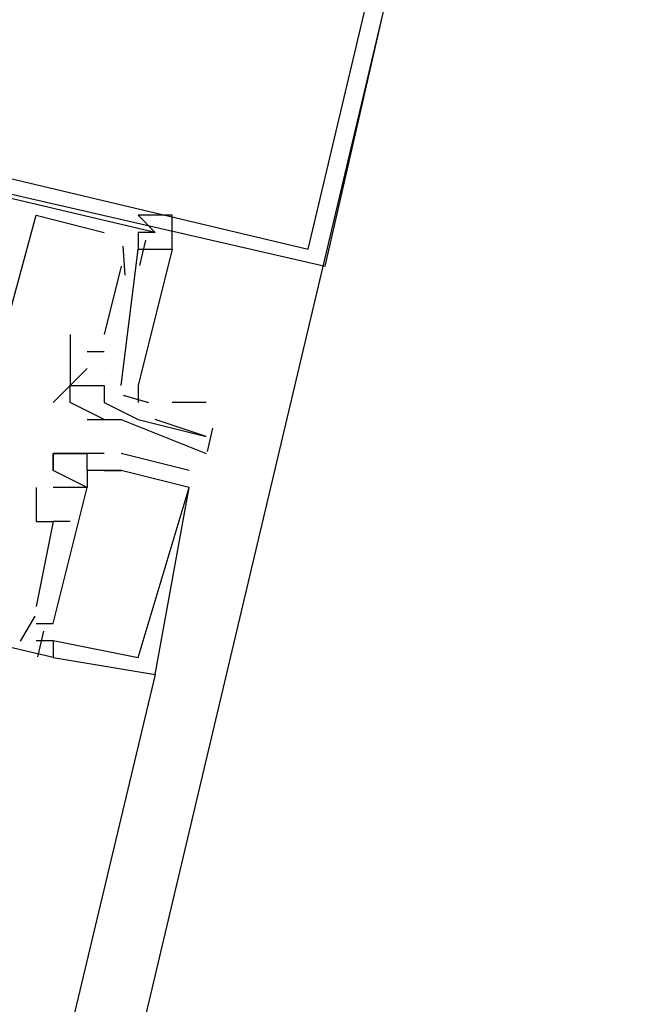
# Model space of a CAD drawing. Header units: feet. Extents: x -79 to 198, y -22 to 181.
# Tile 483 of 656: x 117.867 to 118.362, y 74.719 to 75.491. Entities that reach past the tile are written whole.
import ezdxf

# ---------------------------------------------------------------- set-up
doc = ezdxf.new("R2010")
doc.units = ezdxf.units.FT
doc.layers.add('A-LINEA', color=7, linetype='CONTINUOUS')

msp = doc.modelspace()

# ---------------------------------------------------------------- linework, layer by layer
at = {"layer": 'A-LINEA'}
for p, q in [((117.88, 75.3378), (117.88, 75.3378)), ((117.88, 75.3378), (117.88, 75.3378)), ((117.88, 75.3378), (117.88, 75.3378)), ((117.88, 75.3378), (117.88, 75.3378)), ((117.88, 75.3378), (117.88, 75.3378)), ((117.88, 75.3378), (117.88, 75.3378)), ((117.9333, 75.3244), (117.9333, 75.3244)), ((117.9333, 75.3244), (117.9333, 75.3244)), ((117.9333, 75.3244), (117.9333, 75.3244)), ((117.9333, 75.3244), (117.9333, 75.3244)), ((117.9333, 75.3244), (117.9333, 75.3244)), ((117.9333, 75.3244), (117.9333, 75.3244)), ((117.9467, 75.3244), (117.9467, 75.3244)), ((117.9467, 75.3244), (117.9467, 75.3244)), ((117.9467, 75.3244), (117.9467, 75.3244)), ((117.9467, 75.3244), (117.9467, 75.3244)), ((117.9467, 75.3244), (117.9467, 75.3244)), ((117.9467, 75.3244), (117.9467, 75.3244)), ((117.96, 75.3244), (117.96, 75.3244)), ((117.96, 75.3244), (117.96, 75.3244)), ((117.96, 75.3244), (117.96, 75.3244)), ((117.96, 75.3244), (117.96, 75.3244)), ((117.96, 75.3244), (117.96, 75.3244)), ((117.96, 75.3244), (117.96, 75.3244)), ((117.96, 75.3244), (117.96, 75.3244)), ((117.96, 75.3244), (117.96, 75.3244)), ((117.96, 75.3244), (117.96, 75.3244)), ((117.96, 75.3244), (117.96, 75.3244)), ((117.96, 75.3244), (117.96, 75.3244)), ((117.96, 75.3244), (117.96, 75.3244)), ((117.9733, 75.3244), (117.9733, 75.3244)), ((117.9733, 75.3244), (117.9733, 75.3244)), ((117.9733, 75.3244), (117.9733, 75.3244)), ((117.9733, 75.3244), (117.9733, 75.3244)), ((117.9733, 75.3244), (117.9733, 75.3244)), ((117.9733, 75.3244), (117.9733, 75.3244)), ((117.9657, 75.3184), (117.9609, 75.2984)), ((117.9657, 75.3184), (117.9609, 75.2984)), ((117.9657, 75.3184), (117.9609, 75.2984)), ((117.9657, 75.3184), (117.9609, 75.2984)), ((117.9657, 75.3184), (117.9609, 75.2984)), ((117.9657, 75.3184), (117.9609, 75.2984)), ((117.9467, 75.2044), (117.96, 75.3111)), ((117.9467, 75.3111), (117.9467, 75.3111)), ((117.9467, 75.2044), (117.96, 75.3111)), ((117.9467, 75.3111), (117.9467, 75.3111)), ((117.9467, 75.2044), (117.96, 75.3111)), ((117.9467, 75.3111), (117.9467, 75.3111)), ((117.9467, 75.2044), (117.96, 75.3111)), ((117.9467, 75.3111), (117.9467, 75.3111)), ((117.9467, 75.2044), (117.96, 75.3111)), ((117.9467, 75.3111), (117.9467, 75.3111)), ((117.9467, 75.2044), (117.96, 75.3111)), ((117.9467, 75.3111), (117.9467, 75.3111)), ((117.9479, 75.3136), (117.9495, 75.2909)), ((117.9479, 75.3136), (117.9495, 75.2909)), ((117.9479, 75.3136), (117.9495, 75.2909)), ((117.9479, 75.3136), (117.9495, 75.2909)), ((117.9479, 75.3136), (117.9495, 75.2909)), ((117.9479, 75.3136), (117.9495, 75.2909)), ((117.96, 75.3111), (117.96, 75.3111)), ((117.96, 75.3111), (117.96, 75.3111)), ((117.96, 75.3111), (117.96, 75.3111)), ((117.96, 75.3111), (117.96, 75.3111)), ((117.96, 75.3111), (117.96, 75.3111)), ((117.96, 75.3111), (117.96, 75.3111)), ((117.9733, 75.3111), (117.9733, 75.3111)), ((117.9733, 75.3111), (117.9733, 75.3111)), ((117.9467, 75.2978), (117.9333, 75.2444)), ((117.9467, 75.2978), (117.9333, 75.2444)), ((117.9467, 75.2978), (117.9333, 75.2444)), ((117.9467, 75.2978), (117.9333, 75.2444)), ((117.9467, 75.2978), (117.9333, 75.2444)), ((117.9467, 75.2978), (117.9333, 75.2444)), ((117.9467, 75.2978), (117.9467, 75.2978)), ((117.9467, 75.2978), (117.9467, 75.2978)), ((117.9467, 75.2978), (117.9467, 75.2978)), ((117.9467, 75.2978), (117.9467, 75.2978)), ((117.9467, 75.2978), (117.9467, 75.2978)), ((117.9467, 75.2978), (117.9467, 75.2978)), ((117.9067, 75.2444), (117.9067, 75.2178)), ((117.9067, 75.2444), (117.9067, 75.2444)), ((117.9067, 75.2444), (117.9067, 75.2178)), ((117.9067, 75.2444), (117.9067, 75.2444)), ((117.9067, 75.2444), (117.9067, 75.2178)), ((117.9067, 75.2444), (117.9067, 75.2444)), ((117.9067, 75.2444), (117.9067, 75.2178)), ((117.9067, 75.2444), (117.9067, 75.2444)), ((117.9067, 75.2444), (117.9067, 75.2178)), ((117.9067, 75.2444), (117.9067, 75.2444)), ((117.9067, 75.2444), (117.9067, 75.2178)), ((117.9067, 75.2444), (117.9067, 75.2444)), ((117.92, 75.2444), (117.92, 75.2444)), ((117.92, 75.2444), (117.92, 75.2444)), ((117.92, 75.2444), (117.92, 75.2444)), ((117.92, 75.2444), (117.92, 75.2444)), ((117.92, 75.2444), (117.92, 75.2444)), ((117.92, 75.2444), (117.92, 75.2444)), ((117.92, 75.2444), (117.92, 75.2444)), ((117.92, 75.2444), (117.92, 75.2444)), ((117.92, 75.2444), (117.92, 75.2444)), ((117.92, 75.2444), (117.92, 75.2444)), ((117.92, 75.2444), (117.92, 75.2444)), ((117.92, 75.2444), (117.92, 75.2444)), ((117.9333, 75.2444), (117.9333, 75.2444)), ((117.9333, 75.2444), (117.9333, 75.2444)), ((117.9333, 75.2444), (117.9333, 75.2444)), ((117.9333, 75.2444), (117.9333, 75.2444)), ((117.9333, 75.2444), (117.9333, 75.2444)), ((117.9333, 75.2444), (117.9333, 75.2444)), ((117.92, 75.2311), (117.9333, 75.2311)), ((117.92, 75.2311), (117.92, 75.2311)), ((117.92, 75.2311), (117.9333, 75.2311)), ((117.92, 75.2311), (117.92, 75.2311)), ((117.92, 75.2311), (117.9333, 75.2311)), ((117.92, 75.2311), (117.92, 75.2311)), ((117.92, 75.2311), (117.9333, 75.2311)), ((117.92, 75.2311), (117.92, 75.2311)), ((117.92, 75.2311), (117.9333, 75.2311)), ((117.92, 75.2311), (117.92, 75.2311)), ((117.92, 75.2311), (117.9333, 75.2311)), ((117.92, 75.2311), (117.92, 75.2311)), ((117.9333, 75.2311), (117.9333, 75.2311)), ((117.9333, 75.2311), (117.9333, 75.2311)), ((117.9333, 75.2311), (117.9333, 75.2311)), ((117.9333, 75.2311), (117.9333, 75.2311)), ((117.9333, 75.2311), (117.9333, 75.2311)), ((117.9333, 75.2311), (117.9333, 75.2311)), ((117.9067, 75.2178), (117.9067, 75.2178)), ((117.9067, 75.2044), (117.92, 75.2178)), ((117.9067, 75.2178), (117.9067, 75.2178)), ((117.9067, 75.2044), (117.92, 75.2178)), ((117.9067, 75.2178), (117.9067, 75.2178)), ((117.9067, 75.2044), (117.92, 75.2178)), ((117.9067, 75.2178), (117.9067, 75.2178)), ((117.9067, 75.2178), (117.9067, 75.2178)), ((117.9067, 75.2044), (117.92, 75.2178)), ((117.9067, 75.2178), (117.9067, 75.2178)), ((117.9067, 75.2044), (117.92, 75.2178)), ((117.9067, 75.2178), (117.9067, 75.2178)), ((117.9067, 75.2044), (117.92, 75.2178)), ((117.9067, 75.2178), (117.9067, 75.2178)), ((117.92, 75.2178), (117.92, 75.2178)), ((117.92, 75.2178), (117.92, 75.2178)), ((117.92, 75.2178), (117.92, 75.2178)), ((117.92, 75.2178), (117.92, 75.2178)), ((117.92, 75.2178), (117.92, 75.2178)), ((117.92, 75.2178), (117.92, 75.2178)), ((117.9333, 75.2178), (117.9333, 75.2178)), ((117.9333, 75.2178), (117.9333, 75.2178)), ((117.9333, 75.2178), (117.9333, 75.2178)), ((117.9333, 75.2178), (117.9333, 75.2178)), ((117.9333, 75.2178), (117.9333, 75.2178)), ((117.9333, 75.2178), (117.9333, 75.2178)), ((117.9333, 75.2178), (117.9333, 75.2178)), ((117.9333, 75.2178), (117.9333, 75.2178)), ((117.9333, 75.2178), (117.9333, 75.2178)), ((117.9333, 75.2178), (117.9333, 75.2178)), ((117.9333, 75.2178), (117.9333, 75.2178)), ((117.9333, 75.2178), (117.9333, 75.2178)), ((117.9067, 75.2044), (117.9067, 75.2044)), ((117.9067, 75.2044), (117.9067, 75.2044)), ((117.9067, 75.2044), (117.9067, 75.2044)), ((117.9067, 75.2044), (117.9067, 75.2044)), ((117.9067, 75.2044), (117.9067, 75.2044)), ((117.9067, 75.2044), (117.9067, 75.2044)), ((117.9067, 75.2044), (117.9067, 75.2044)), ((117.9067, 75.2044), (117.9067, 75.2044)), ((117.9067, 75.2044), (117.9067, 75.2044)), ((117.9067, 75.2044), (117.9067, 75.2044)), ((117.9067, 75.2044), (117.9067, 75.2044)), ((117.9067, 75.2044), (117.9067, 75.2044)), ((117.92, 75.2044), (117.92, 75.2044)), ((117.92, 75.2044), (117.92, 75.2044)), ((117.9333, 75.2044), (117.9333, 75.2044)), ((117.9333, 75.2044), (117.9333, 75.2044)), ((117.9333, 75.2044), (117.9333, 75.2044)), ((117.9333, 75.2044), (117.9333, 75.2044)), ((117.9333, 75.2044), (117.9333, 75.2044)), ((117.9333, 75.2044), (117.9333, 75.2044)), ((117.9333, 75.2044), (117.9333, 75.2044)), ((117.9333, 75.2044), (117.9333, 75.2044)), ((117.9333, 75.2044), (117.9333, 75.2044)), ((117.9333, 75.2044), (117.9333, 75.2044)), ((117.9333, 75.2044), (117.9333, 75.2044)), ((117.9333, 75.2044), (117.9333, 75.2044)), ((117.9333, 75.2044), (117.9333, 75.2044)), ((117.9333, 75.2044), (117.9333, 75.2044)), ((117.9333, 75.2044), (117.9333, 75.2044)), ((117.9333, 75.2044), (117.9333, 75.2044)), ((117.9467, 75.2044), (117.9467, 75.2044)), ((117.9467, 75.2044), (117.9467, 75.2044)), ((117.9467, 75.2044), (117.9467, 75.2044)), ((117.9467, 75.2044), (117.9467, 75.2044)), ((117.9467, 75.2044), (117.9467, 75.2044)), ((117.9467, 75.2044), (117.9467, 75.2044)), ((117.9482, 75.1967), (117.9681, 75.1911)), ((117.9482, 75.1967), (117.9681, 75.1911)), ((117.9482, 75.1967), (117.9681, 75.1911)), ((117.9482, 75.1967), (117.9681, 75.1911)), ((117.9482, 75.1967), (117.9681, 75.1911)), ((117.9482, 75.1967), (117.9681, 75.1911)), ((117.8933, 75.1911), (117.8933, 75.1911)), ((117.8933, 75.1911), (117.8933, 75.1911)), ((117.9067, 75.1911), (117.9067, 75.1911)), ((117.9067, 75.1911), (117.9067, 75.1911)), ((117.9333, 75.1911), (117.9333, 75.1911)), ((117.9333, 75.1911), (117.9333, 75.1911)), ((117.9333, 75.1911), (117.9333, 75.1911)), ((117.9333, 75.1911), (117.9333, 75.1911)), ((118.0133, 75.1911), (117.9867, 75.1911)), ((118.0133, 75.1911), (117.9867, 75.1911)), ((117.9067, 75.1778), (117.9067, 75.1778)), ((117.9067, 75.1778), (117.9067, 75.1778)), ((117.9067, 75.1778), (117.9067, 75.1778)), ((117.9067, 75.1778), (117.9067, 75.1778)), ((117.92, 75.1778), (117.92, 75.1778)), ((117.92, 75.1778), (117.92, 75.1778)), ((117.9333, 75.1778), (117.9333, 75.1778)), ((117.9333, 75.1778), (117.9333, 75.1778)), ((117.9333, 75.1778), (117.9333, 75.1778)), ((117.9333, 75.1778), (117.9333, 75.1778)), ((117.9467, 75.1778), (117.9467, 75.1778)), ((117.9467, 75.1778), (117.9467, 75.1778)), ((117.96, 75.1778), (117.96, 75.1778)), ((117.96, 75.1778), (117.96, 75.1778)), ((117.96, 75.1778), (117.96, 75.1778)), ((117.96, 75.1778), (117.96, 75.1778)), ((118.0183, 75.171), (118.014, 75.1527)), ((118.0183, 75.171), (118.014, 75.1527)), ((118.0133, 75.1644), (118.0133, 75.1644)), ((118.0133, 75.1644), (118.0133, 75.1644)), ((117.8933, 75.1511), (117.8933, 75.1511)), ((117.8933, 75.1511), (117.8933, 75.1511)), ((117.8933, 75.1511), (117.8933, 75.1511)), ((117.8933, 75.1511), (117.8933, 75.1511)), ((117.8933, 75.1511), (117.8933, 75.1511)), ((117.8933, 75.1511), (117.8933, 75.1511)), ((117.8933, 75.1511), (117.8933, 75.1511)), ((117.8933, 75.1511), (117.8933, 75.1511)), ((117.8933, 75.1511), (117.8933, 75.1511)), ((117.8933, 75.1511), (117.8933, 75.1511)), ((117.8933, 75.1511), (117.8933, 75.1511)), ((117.8933, 75.1511), (117.8933, 75.1511)), ((117.9067, 75.1511), (117.9067, 75.1511)), ((117.9067, 75.1511), (117.9067, 75.1511)), ((117.9067, 75.1511), (117.9067, 75.1511)), ((117.9067, 75.1511), (117.9067, 75.1511)), ((117.9067, 75.1511), (117.9067, 75.1511)), ((117.9067, 75.1511), (117.9067, 75.1511)), ((117.92, 75.1511), (117.92, 75.1511)), ((117.92, 75.1511), (117.92, 75.1511)), ((117.92, 75.1511), (117.92, 75.1511)), ((117.92, 75.1511), (117.92, 75.1511)), ((117.92, 75.1511), (117.92, 75.1511)), ((117.92, 75.1511), (117.92, 75.1511)), ((117.92, 75.1511), (117.92, 75.1511)), ((117.92, 75.1511), (117.92, 75.1511)), ((117.92, 75.1511), (117.92, 75.1511)), ((117.92, 75.1511), (117.92, 75.1511)), ((117.92, 75.1511), (117.92, 75.1511)), ((117.92, 75.1511), (117.92, 75.1511)), ((117.9333, 75.1511), (117.9333, 75.1511)), ((117.9333, 75.1511), (117.9333, 75.1511)), ((117.9333, 75.1511), (117.9333, 75.1511)), ((117.9333, 75.1511), (117.9333, 75.1511)), ((117.9333, 75.1511), (117.9333, 75.1511)), ((117.9333, 75.1511), (117.9333, 75.1511)), ((117.9333, 75.1511), (117.9333, 75.1511)), ((117.9333, 75.1511), (117.9333, 75.1511)), ((117.9333, 75.1511), (117.9333, 75.1511)), ((117.9333, 75.1511), (117.9333, 75.1511)), ((117.9333, 75.1511), (117.9333, 75.1511)), ((117.9333, 75.1511), (117.9333, 75.1511)), ((117.9333, 75.1511), (117.9333, 75.1511)), ((117.9333, 75.1511), (117.9333, 75.1511)), ((117.9333, 75.1511), (117.9333, 75.1511)), ((117.9333, 75.1511), (117.9333, 75.1511)), ((117.9333, 75.1511), (117.9333, 75.1511)), ((117.9333, 75.1511), (117.9333, 75.1511)), ((118, 75.1378), (117.9467, 75.1511)), ((117.9467, 75.1511), (117.9467, 75.1511)), ((118, 75.1378), (117.9467, 75.1511)), ((117.9467, 75.1511), (117.9467, 75.1511)), ((118, 75.1378), (117.9467, 75.1511)), ((117.9467, 75.1511), (117.9467, 75.1511)), ((118, 75.1378), (117.9467, 75.1511)), ((117.9467, 75.1511), (117.9467, 75.1511)), ((118, 75.1378), (117.9467, 75.1511)), ((117.9467, 75.1511), (117.9467, 75.1511)), ((118, 75.1378), (117.9467, 75.1511)), ((117.9467, 75.1511), (117.9467, 75.1511)), ((118.0133, 75.1511), (118.0133, 75.1511)), ((118.0133, 75.1511), (118.0133, 75.1511)), ((117.8933, 75.1378), (117.8933, 75.1378)), ((117.8933, 75.1378), (117.8933, 75.1378)), ((117.8933, 75.1378), (117.8933, 75.1378)), ((117.8933, 75.1378), (117.8933, 75.1378)), ((117.8933, 75.1378), (117.8933, 75.1378)), ((117.8933, 75.1378), (117.8933, 75.1378)), ((117.8933, 75.1378), (117.8933, 75.1378)), ((117.8933, 75.1378), (117.8933, 75.1378)), ((117.8933, 75.1378), (117.8933, 75.1378)), ((117.8933, 75.1378), (117.8933, 75.1378)), ((117.8933, 75.1378), (117.8933, 75.1378)), ((117.8933, 75.1378), (117.8933, 75.1378)), ((117.92, 75.1378), (117.92, 75.1378)), ((117.92, 75.1378), (117.92, 75.1378)), ((117.92, 75.1378), (117.92, 75.1378)), ((117.92, 75.1378), (117.92, 75.1378)), ((117.92, 75.1378), (117.92, 75.1378)), ((117.92, 75.1378), (117.92, 75.1378)), ((117.92, 75.1378), (117.92, 75.1378)), ((117.92, 75.1378), (117.92, 75.1378)), ((117.92, 75.1378), (117.92, 75.1378)), ((117.92, 75.1378), (117.92, 75.1378)), ((117.92, 75.1378), (117.92, 75.1378)), ((117.92, 75.1378), (117.92, 75.1378)), ((117.9333, 75.1378), (117.9333, 75.1378)), ((117.9333, 75.1378), (117.9333, 75.1378)), ((117.9333, 75.1378), (117.9333, 75.1378)), ((117.9333, 75.1378), (117.9333, 75.1378)), ((117.9333, 75.1378), (117.9333, 75.1378)), ((117.9333, 75.1378), (117.9333, 75.1378)), ((117.9467, 75.1378), (117.9467, 75.1378)), ((117.9467, 75.1378), (117.9467, 75.1378)), ((117.9467, 75.1378), (117.9467, 75.1378)), ((117.9467, 75.1378), (117.9467, 75.1378)), ((117.9467, 75.1378), (117.9467, 75.1378)), ((117.9467, 75.1378), (117.9467, 75.1378)), ((117.9467, 75.1378), (117.9467, 75.1378)), ((117.9467, 75.1378), (117.9467, 75.1378)), ((117.9467, 75.1378), (117.9467, 75.1378)), ((117.9467, 75.1378), (117.9467, 75.1378)), ((117.9467, 75.1378), (117.9467, 75.1378)), ((117.9467, 75.1378), (117.9467, 75.1378)), ((117.9467, 75.1378), (117.9467, 75.1378)), ((117.9467, 75.1378), (117.9467, 75.1378)), ((117.9467, 75.1378), (117.9467, 75.1378)), ((117.9467, 75.1378), (117.9467, 75.1378)), ((117.9467, 75.1378), (117.9467, 75.1378)), ((117.9467, 75.1378), (117.9467, 75.1378)), ((118, 75.1378), (118, 75.1378)), ((118, 75.1378), (118, 75.1378)), ((118, 75.1378), (118, 75.1378)), ((118, 75.1378), (118, 75.1378)), ((118, 75.1378), (118, 75.1378)), ((118, 75.1378), (118, 75.1378)), ((117.88, 75.1244), (117.88, 75.1244)), ((117.88, 75.1244), (117.88, 75.1244)), ((117.88, 75.1244), (117.88, 75.1244)), ((117.88, 75.1244), (117.88, 75.1244)), ((117.88, 75.1244), (117.88, 75.1244)), ((117.88, 75.1244), (117.88, 75.1244)), ((117.8933, 75.1244), (117.8933, 75.1244)), ((117.8933, 75.1244), (117.8933, 75.1244)), ((117.8933, 75.1244), (117.8933, 75.1244)), ((117.8933, 75.1244), (117.8933, 75.1244)), ((117.8933, 75.1244), (117.8933, 75.1244)), ((117.8933, 75.1244), (117.8933, 75.1244)), ((117.8933, 75.1244), (117.8933, 75.1244)), ((117.8933, 75.1244), (117.8933, 75.1244)), ((117.8933, 75.1244), (117.8933, 75.1244)), ((117.8933, 75.1244), (117.8933, 75.1244)), ((117.8933, 75.1244), (117.8933, 75.1244)), ((117.8933, 75.1244), (117.8933, 75.1244)), ((117.8933, 75.1244), (117.8933, 75.1244)), ((117.8933, 75.1244), (117.8933, 75.1244)), ((117.8933, 75.1244), (117.8933, 75.1244)), ((117.8933, 75.1244), (117.8933, 75.1244)), ((117.8933, 75.1244), (117.8933, 75.1244)), ((117.8933, 75.1244), (117.8933, 75.1244)), ((117.9067, 75.1244), (117.9067, 75.1244)), ((117.9067, 75.1244), (117.9067, 75.1244)), ((117.9067, 75.1244), (117.9067, 75.1244)), ((117.9067, 75.1244), (117.9067, 75.1244)), ((117.9067, 75.1244), (117.9067, 75.1244)), ((117.9067, 75.1244), (117.9067, 75.1244)), ((117.9067, 75.1244), (117.9067, 75.1244)), ((117.9067, 75.1244), (117.9067, 75.1244)), ((117.9067, 75.1244), (117.9067, 75.1244)), ((117.9067, 75.1244), (117.9067, 75.1244)), ((117.9067, 75.1244), (117.9067, 75.1244)), ((117.9067, 75.1244), (117.9067, 75.1244)), ((117.9067, 75.1244), (117.9067, 75.1244)), ((117.9067, 75.1244), (117.9067, 75.1244)), ((117.9067, 75.1244), (117.9067, 75.1244)), ((117.9067, 75.1244), (117.9067, 75.1244)), ((117.9067, 75.1244), (117.9067, 75.1244)), ((117.9067, 75.1244), (117.9067, 75.1244)), ((117.92, 75.1244), (117.92, 75.1244)), ((117.92, 75.1244), (117.92, 75.1244)), ((117.92, 75.1244), (117.92, 75.1244)), ((117.92, 75.1244), (117.92, 75.1244)), ((117.92, 75.1244), (117.92, 75.1244)), ((117.92, 75.1244), (117.92, 75.1244)), ((117.92, 75.1244), (117.92, 75.1244)), ((117.92, 75.1244), (117.92, 75.1244)), ((117.92, 75.1244), (117.92, 75.1244)), ((117.92, 75.1244), (117.92, 75.1244)), ((117.92, 75.1244), (117.92, 75.1244)), ((117.92, 75.1244), (117.92, 75.1244)), ((117.92, 75.1244), (117.92, 75.1244)), ((117.92, 75.1244), (117.92, 75.1244)), ((117.92, 75.1244), (117.92, 75.1244)), ((117.92, 75.1244), (117.92, 75.1244)), ((117.92, 75.1244), (117.92, 75.1244)), ((117.92, 75.1244), (117.92, 75.1244)), ((118, 75.1244), (118, 75.1244)), ((118, 75.1244), (118, 75.1244)), ((118, 75.1244), (118, 75.1244)), ((118, 75.1244), (118, 75.1244)), ((118, 75.1244), (118, 75.1244)), ((118, 75.1244), (118, 75.1244)), ((118, 75.1244), (118, 75.1244)), ((118, 75.1244), (118, 75.1244)), ((118, 75.1244), (118, 75.1244)), ((118, 75.1244), (118, 75.1244)), ((118, 75.1244), (118, 75.1244)), ((118, 75.1244), (118, 75.1244)), ((117.8933, 75.1111), (117.8933, 75.1111)), ((117.8933, 75.1111), (117.8933, 75.1111)), ((117.8933, 75.1111), (117.8933, 75.1111)), ((117.8933, 75.1111), (117.8933, 75.1111)), ((117.8933, 75.1111), (117.8933, 75.1111)), ((117.8933, 75.1111), (117.8933, 75.1111)), ((117.8933, 75.1111), (117.8933, 75.1111)), ((117.8933, 75.1111), (117.8933, 75.1111)), ((117.8933, 75.1111), (117.8933, 75.1111)), ((117.8933, 75.1111), (117.8933, 75.1111)), ((117.8933, 75.1111), (117.8933, 75.1111)), ((117.8933, 75.1111), (117.8933, 75.1111)), ((117.9067, 75.1111), (117.9067, 75.1111)), ((117.9067, 75.1111), (117.9067, 75.1111)), ((117.9067, 75.1111), (117.9067, 75.1111)), ((117.9067, 75.1111), (117.9067, 75.1111)), ((117.9067, 75.1111), (117.9067, 75.1111)), ((117.9067, 75.1111), (117.9067, 75.1111)), ((117.9067, 75.1111), (117.9067, 75.1111)), ((117.9067, 75.1111), (117.9067, 75.1111)), ((117.9067, 75.1111), (117.9067, 75.1111)), ((117.9067, 75.1111), (117.9067, 75.1111)), ((117.9067, 75.1111), (117.9067, 75.1111)), ((117.9067, 75.1111), (117.9067, 75.1111)), ((117.88, 75.0978), (117.88, 75.0978)), ((117.88, 75.0978), (117.88, 75.0978)), ((117.88, 75.0978), (117.88, 75.0978)), ((117.88, 75.0978), (117.88, 75.0978)), ((117.88, 75.0978), (117.88, 75.0978)), ((117.88, 75.0978), (117.88, 75.0978)), ((117.9067, 75.0978), (117.8933, 75.0978)), ((117.8933, 75.0978), (117.8933, 75.0978)), ((117.8933, 75.0978), (117.8933, 75.0978)), ((117.9067, 75.0978), (117.8933, 75.0978)), ((117.8933, 75.0978), (117.8933, 75.0978)), ((117.8933, 75.0978), (117.8933, 75.0978)), ((117.9067, 75.0978), (117.8933, 75.0978)), ((117.8933, 75.0978), (117.8933, 75.0978)), ((117.8933, 75.0978), (117.8933, 75.0978)), ((117.9067, 75.0978), (117.8933, 75.0978)), ((117.8933, 75.0978), (117.8933, 75.0978)), ((117.8933, 75.0978), (117.8933, 75.0978)), ((117.9067, 75.0978), (117.8933, 75.0978)), ((117.8933, 75.0978), (117.8933, 75.0978)), ((117.8933, 75.0978), (117.8933, 75.0978)), ((117.9067, 75.0978), (117.8933, 75.0978)), ((117.8933, 75.0978), (117.8933, 75.0978)), ((117.8933, 75.0978), (117.8933, 75.0978)), ((117.9067, 75.0978), (117.9067, 75.0978)), ((117.9067, 75.0978), (117.9067, 75.0978)), ((117.9067, 75.0978), (117.9067, 75.0978)), ((117.9067, 75.0978), (117.9067, 75.0978)), ((117.9067, 75.0978), (117.9067, 75.0978)), ((117.9067, 75.0978), (117.9067, 75.0978)), ((117.88, 75.0311), (117.88, 75.0311)), ((117.88, 75.0311), (117.88, 75.0311)), ((117.88, 75.0311), (117.88, 75.0311)), ((117.88, 75.0311), (117.88, 75.0311)), ((117.88, 75.0311), (117.88, 75.0311)), ((117.88, 75.0311), (117.88, 75.0311)), ((117.8788, 75.0235), (117.8673, 75.004)), ((117.8788, 75.0235), (117.8673, 75.004)), ((117.8788, 75.0235), (117.8673, 75.004)), ((117.8788, 75.0235), (117.8673, 75.004)), ((117.8788, 75.0235), (117.8673, 75.004)), ((117.8788, 75.0235), (117.8673, 75.004)), ((117.88, 75.0178), (117.88, 75.0178)), ((117.88, 75.0178), (117.88, 75.0178)), ((117.88, 75.0178), (117.88, 75.0178)), ((117.88, 75.0178), (117.88, 75.0178)), ((117.88, 75.0178), (117.88, 75.0178)), ((117.88, 75.0178), (117.88, 75.0178)), ((117.8933, 75.0178), (117.8933, 75.0178)), ((117.8933, 75.0178), (117.8933, 75.0178)), ((117.8933, 75.0178), (117.8933, 75.0178)), ((117.8933, 75.0178), (117.8933, 75.0178)), ((117.8933, 75.0178), (117.8933, 75.0178)), ((117.8933, 75.0178), (117.8933, 75.0178)), ((117.8933, 75.0178), (117.8933, 75.0178)), ((117.8933, 75.0178), (117.8933, 75.0178)), ((117.8933, 75.0178), (117.8933, 75.0178)), ((117.8933, 75.0178), (117.8933, 75.0178)), ((117.8933, 75.0178), (117.8933, 75.0178)), ((117.8933, 75.0178), (117.8933, 75.0178)), ((117.8933, 75.0178), (117.8933, 75.0178)), ((117.8933, 75.0178), (117.8933, 75.0178)), ((117.8933, 75.0178), (117.8933, 75.0178)), ((117.8933, 75.0178), (117.8933, 75.0178)), ((117.8933, 75.0178), (117.8933, 75.0178)), ((117.8933, 75.0178), (117.8933, 75.0178)), ((117.8857, 75.0117), (117.8809, 74.9917)), ((117.8857, 75.0117), (117.8809, 74.9917)), ((117.8857, 75.0117), (117.8809, 74.9917)), ((117.8857, 75.0117), (117.8809, 74.9917)), ((117.8857, 75.0117), (117.8809, 74.9917)), ((117.8857, 75.0117), (117.8809, 74.9917)), ((117.88, 75.0044), (117.88, 75.0044)), ((117.88, 75.0044), (117.88, 75.0044)), ((117.88, 75.0044), (117.88, 75.0044)), ((117.88, 75.0044), (117.88, 75.0044)), ((117.88, 75.0044), (117.88, 75.0044)), ((117.88, 75.0044), (117.88, 75.0044)), ((117.8933, 75.0044), (117.8933, 75.0044)), ((117.8933, 75.0044), (117.8933, 75.0044)), ((117.8933, 75.0044), (117.8933, 75.0044)), ((117.8933, 75.0044), (117.8933, 75.0044)), ((117.8933, 75.0044), (117.8933, 75.0044)), ((117.8933, 75.0044), (117.8933, 75.0044)), ((117.8933, 75.0044), (117.8933, 75.0044)), ((117.8933, 75.0044), (117.8933, 75.0044)), ((117.8933, 75.0044), (117.8933, 75.0044)), ((117.8933, 75.0044), (117.8933, 75.0044)), ((117.8933, 75.0044), (117.8933, 75.0044)), ((117.8933, 75.0044), (117.8933, 75.0044)), ((117.8933, 75.0044), (117.8933, 75.0044)), ((117.8933, 75.0044), (117.8933, 75.0044)), ((117.8933, 75.0044), (117.8933, 75.0044)), ((117.8933, 75.0044), (117.8933, 75.0044)), ((117.8933, 75.0044), (117.8933, 75.0044)), ((117.8933, 75.0044), (117.8933, 75.0044)), ((117.8933, 74.9911), (117.8933, 74.9911)), ((117.8933, 74.9911), (117.8933, 74.9911)), ((117.8933, 74.9911), (117.8933, 74.9911)), ((117.8933, 74.9911), (117.8933, 74.9911)), ((117.8933, 74.9911), (117.8933, 74.9911)), ((117.8933, 74.9911), (117.8933, 74.9911)), ((117.8933, 74.9911), (117.8933, 74.9911)), ((117.8933, 74.9911), (117.8933, 74.9911)), ((117.8933, 74.9911), (117.8933, 74.9911)), ((117.8933, 74.9911), (117.8933, 74.9911)), ((117.8933, 74.9911), (117.8933, 74.9911)), ((117.8933, 74.9911), (117.8933, 74.9911)), ((117.96, 74.9911), (117.96, 74.9911)), ((117.96, 74.9911), (117.96, 74.9911)), ((117.96, 74.9911), (117.96, 74.9911)), ((117.96, 74.9911), (117.96, 74.9911)), ((117.96, 74.9911), (117.96, 74.9911)), ((117.96, 74.9911), (117.96, 74.9911)), ((117.9733, 74.9778), (116.32, 68.0444)), ((117.9733, 74.9778), (116.32, 68.0444)), ((117.9733, 74.9778), (117.9733, 74.9778)), ((117.9733, 74.9778), (117.9733, 74.9778)), ((117.9733, 74.9778), (117.9733, 74.9778)), ((117.9733, 74.9778), (117.9733, 74.9778)), ((117.9733, 74.9778), (117.9733, 74.9778)), ((117.9733, 74.9778), (117.9733, 74.9778))]:
    msp.add_line(p, q, dxfattribs=at)
for points in [[(117.0933, 59.0178), (114.4, 59.6578), (118.2, 75.6978), (122, 91.7511), (124.68, 91.1111)], [(117.0933, 59.0178), (114.4, 59.6578), (118.2, 75.6978), (122, 91.7511), (124.68, 91.1111)], [(117.2933, 75.4844), (118.1067, 75.2978), (118.2933, 76.1111), (117.48, 76.2978), (117.2933, 75.4844)], [(117.2933, 75.4844), (118.1067, 75.2978), (118.2933, 76.1111), (117.48, 76.2978), (117.2933, 75.4844)], [(117.3067, 75.4978), (118.0933, 75.3111), (118.28, 76.0978), (117.4933, 76.2844), (117.3067, 75.4978)], [(117.3067, 75.4978), (118.0933, 75.3111), (118.28, 76.0978), (117.4933, 76.2844), (117.3067, 75.4978)], [(117.9733, 75.3244), (117.2933, 75.4844), (117.2533, 75.3378), (117.28, 75.3378)], [(117.9733, 75.3244), (117.2933, 75.4844), (117.2533, 75.3378), (117.28, 75.3378)], [(117.9733, 75.3244), (117.2933, 75.4844), (117.2533, 75.3378), (117.28, 75.3378)], [(117.9733, 75.3244), (117.2933, 75.4844), (117.2533, 75.3378), (117.28, 75.3378)], [(117.9733, 75.3244), (117.2933, 75.4844), (117.2533, 75.3378), (117.28, 75.3378)], [(117.9733, 75.3244), (117.2933, 75.4844), (117.2533, 75.3378), (117.28, 75.3378)], [(117.84, 75.1911), (117.88, 75.3378), (117.9333, 75.3244)], [(117.84, 75.1911), (117.88, 75.3378), (117.9333, 75.3244)], [(117.84, 75.1911), (117.88, 75.3378), (117.9333, 75.3244)], [(117.84, 75.1911), (117.88, 75.3378), (117.9333, 75.3244)], [(117.84, 75.1911), (117.88, 75.3378), (117.9333, 75.3244)], [(117.84, 75.1911), (117.88, 75.3378), (117.9333, 75.3244)], [(117.96, 75.3111), (117.9867, 75.3111), (117.9867, 75.3378), (117.96, 75.3378), (117.9733, 75.3244)], [(117.96, 75.3111), (117.9867, 75.3111), (117.9867, 75.3378), (117.96, 75.3378), (117.9733, 75.3244)], [(117.9733, 75.3244), (117.96, 75.3244), (117.96, 75.3111)], [(117.9733, 75.3244), (117.96, 75.3244), (117.96, 75.3111)], [(117.88, 75.0044), (117.8933, 75.0044), (117.8933, 74.9911), (117.2133, 75.1511), (117.2533, 75.3111), (117.2667, 75.3111), (117.2667, 75.2978), (117.2533, 75.2978), (117.2533, 75.2711), (117.2533, 75.2844)], [(117.88, 75.0044), (117.8933, 75.0044), (117.8933, 74.9911), (117.2133, 75.1511), (117.2533, 75.3111), (117.2667, 75.3111), (117.2667, 75.2978), (117.2533, 75.2978), (117.2533, 75.2711), (117.2533, 75.2844)], [(117.88, 75.0044), (117.8933, 75.0044), (117.8933, 74.9911), (117.2133, 75.1511), (117.2533, 75.3111), (117.2667, 75.3111), (117.2667, 75.2978), (117.2533, 75.2978), (117.2533, 75.2711), (117.2533, 75.2844)], [(117.88, 75.0044), (117.8933, 75.0044), (117.8933, 74.9911), (117.2133, 75.1511), (117.2533, 75.3111), (117.2667, 75.3111), (117.2667, 75.2978), (117.2533, 75.2978), (117.2533, 75.2711), (117.2533, 75.2844)], [(117.88, 75.0044), (117.8933, 75.0044), (117.8933, 74.9911), (117.2133, 75.1511), (117.2533, 75.3111), (117.2667, 75.3111), (117.2667, 75.2978), (117.2533, 75.2978), (117.2533, 75.2711), (117.2533, 75.2844)], [(117.88, 75.0044), (117.8933, 75.0044), (117.8933, 74.9911), (117.2133, 75.1511), (117.2533, 75.3111), (117.2667, 75.3111), (117.2667, 75.2978), (117.2533, 75.2978), (117.2533, 75.2711), (117.2533, 75.2844)], [(117.9467, 75.2044), (117.96, 75.3111), (117.9867, 75.3111), (117.96, 75.2044), (117.96, 75.1911)], [(117.9467, 75.2044), (117.96, 75.3111), (117.9867, 75.3111), (117.96, 75.2044), (117.96, 75.1911)], [(117.9467, 75.2044), (117.96, 75.3111), (117.9867, 75.3111), (117.96, 75.2044), (117.96, 75.1911)], [(117.9467, 75.2044), (117.96, 75.3111), (117.9867, 75.3111), (117.96, 75.2044), (117.96, 75.1911)], [(117.9467, 75.2044), (117.96, 75.3111), (117.9867, 75.3111), (117.96, 75.2044), (117.96, 75.1911)], [(117.9467, 75.2044), (117.96, 75.3111), (117.9867, 75.3111), (117.96, 75.2044), (117.96, 75.1911)], [(117.9067, 75.2178), (117.9067, 75.2044), (117.9067, 75.2044), (117.8933, 75.1911)], [(117.9067, 75.2178), (117.9067, 75.2044), (117.9067, 75.2044), (117.8933, 75.1911)], [(117.9333, 75.1778), (117.9067, 75.1911), (117.9067, 75.2044), (117.9333, 75.2044), (117.9333, 75.1911), (117.96, 75.1778)], [(117.9333, 75.1778), (117.9067, 75.1911), (117.9067, 75.2044), (117.9333, 75.2044), (117.9333, 75.1911), (117.96, 75.1778)], [(117.92, 75.2044), (117.92, 75.2044), (117.9333, 75.2044), (117.9333, 75.2044), (117.9333, 75.1911), (117.9333, 75.1911)], [(117.92, 75.2044), (117.92, 75.2044), (117.9333, 75.2044), (117.9333, 75.2044), (117.9333, 75.1911), (117.9333, 75.1911)], [(117.92, 75.1778), (117.9333, 75.1778), (117.9467, 75.1778), (118.0133, 75.1511)], [(117.92, 75.1778), (117.9333, 75.1778), (117.9467, 75.1778), (118.0133, 75.1511)], [(117.96, 75.1778), (117.96, 75.1778), (117.96, 75.1778), (117.96, 75.1778), (118.0133, 75.1644), (118.0133, 75.1644), (118.0133, 75.1644)], [(117.96, 75.1778), (117.96, 75.1778), (117.96, 75.1778), (117.96, 75.1778), (118.0133, 75.1644), (118.0133, 75.1644), (118.0133, 75.1644)], [(118.0133, 75.1644), (117.9733, 75.1778), (117.9733, 75.1778)], [(118.0133, 75.1644), (117.9733, 75.1778), (117.9733, 75.1778)], [(117.8933, 75.0044), (117.96, 74.9911), (117.96, 74.9911), (118, 75.1244), (118, 75.1244), (117.9467, 75.1378), (117.9467, 75.1378), (117.9467, 75.1378), (117.9467, 75.1378), (117.92, 75.1378), (117.92, 75.1378), (117.92, 75.1244), (117.8933, 75.1378), (117.8933, 75.1511), (117.92, 75.1511)], [(117.9333, 75.1511), (117.9067, 75.1511), (117.8933, 75.1511), (117.8933, 75.1378)], [(117.8933, 75.0044), (117.96, 74.9911), (117.96, 74.9911), (118, 75.1244), (118, 75.1244), (117.9467, 75.1378), (117.9467, 75.1378), (117.9467, 75.1378), (117.9467, 75.1378), (117.92, 75.1378), (117.92, 75.1378), (117.92, 75.1244), (117.8933, 75.1378), (117.8933, 75.1511), (117.92, 75.1511)], [(117.9333, 75.1511), (117.9067, 75.1511), (117.8933, 75.1511), (117.8933, 75.1378)], [(117.8933, 75.0044), (117.96, 74.9911), (117.96, 74.9911), (118, 75.1244), (118, 75.1244), (117.9467, 75.1378), (117.9467, 75.1378), (117.9467, 75.1378), (117.9467, 75.1378), (117.92, 75.1378), (117.92, 75.1378), (117.92, 75.1244), (117.8933, 75.1378), (117.8933, 75.1511), (117.92, 75.1511)], [(117.9333, 75.1511), (117.9067, 75.1511), (117.8933, 75.1511), (117.8933, 75.1378)], [(117.8933, 75.0044), (117.96, 74.9911), (117.96, 74.9911), (118, 75.1244), (118, 75.1244), (117.9467, 75.1378), (117.9467, 75.1378), (117.9467, 75.1378), (117.9467, 75.1378), (117.92, 75.1378), (117.92, 75.1378), (117.92, 75.1244), (117.8933, 75.1378), (117.8933, 75.1511), (117.92, 75.1511)], [(117.9333, 75.1511), (117.9067, 75.1511), (117.8933, 75.1511), (117.8933, 75.1378)], [(117.8933, 75.0044), (117.96, 74.9911), (117.96, 74.9911), (118, 75.1244), (118, 75.1244), (117.9467, 75.1378), (117.9467, 75.1378), (117.9467, 75.1378), (117.9467, 75.1378), (117.92, 75.1378), (117.92, 75.1378), (117.92, 75.1244), (117.8933, 75.1378), (117.8933, 75.1511), (117.92, 75.1511)], [(117.9333, 75.1511), (117.9067, 75.1511), (117.8933, 75.1511), (117.8933, 75.1378)], [(117.8933, 75.0044), (117.96, 74.9911), (117.96, 74.9911), (118, 75.1244), (118, 75.1244), (117.9467, 75.1378), (117.9467, 75.1378), (117.9467, 75.1378), (117.9467, 75.1378), (117.92, 75.1378), (117.92, 75.1378), (117.92, 75.1244), (117.8933, 75.1378), (117.8933, 75.1511), (117.92, 75.1511)], [(117.9333, 75.1511), (117.9067, 75.1511), (117.8933, 75.1511), (117.8933, 75.1378)], [(117.9333, 75.1378), (117.9333, 75.1378), (117.9467, 75.1378), (117.92, 75.1378), (117.92, 75.1511)], [(117.9333, 75.1378), (117.9333, 75.1378), (117.9467, 75.1378), (117.92, 75.1378), (117.92, 75.1511)], [(117.9333, 75.1378), (117.9333, 75.1378), (117.9467, 75.1378), (117.92, 75.1378), (117.92, 75.1511)], [(117.9333, 75.1378), (117.9333, 75.1378), (117.9467, 75.1378), (117.92, 75.1378), (117.92, 75.1511)], [(117.9333, 75.1378), (117.9333, 75.1378), (117.9467, 75.1378), (117.92, 75.1378), (117.92, 75.1511)], [(117.9333, 75.1378), (117.9333, 75.1378), (117.9467, 75.1378), (117.92, 75.1378), (117.92, 75.1511)], [(117.92, 75.1378), (117.92, 75.1244), (117.9067, 75.1244), (117.9067, 75.1244), (117.8933, 75.1244), (117.8933, 75.1244), (117.8933, 75.1244), (117.8933, 75.1244), (117.8933, 75.1244)], [(117.92, 75.1378), (117.92, 75.1244), (117.9067, 75.1244), (117.9067, 75.1244), (117.8933, 75.1244), (117.8933, 75.1244), (117.8933, 75.1244), (117.8933, 75.1244), (117.8933, 75.1244)], [(117.92, 75.1378), (117.92, 75.1244), (117.9067, 75.1244), (117.9067, 75.1244), (117.8933, 75.1244), (117.8933, 75.1244), (117.8933, 75.1244), (117.8933, 75.1244), (117.8933, 75.1244)], [(117.92, 75.1378), (117.92, 75.1244), (117.9067, 75.1244), (117.9067, 75.1244), (117.8933, 75.1244), (117.8933, 75.1244), (117.8933, 75.1244), (117.8933, 75.1244), (117.8933, 75.1244)], [(117.92, 75.1378), (117.92, 75.1244), (117.9067, 75.1244), (117.9067, 75.1244), (117.8933, 75.1244), (117.8933, 75.1244), (117.8933, 75.1244), (117.8933, 75.1244), (117.8933, 75.1244)], [(117.92, 75.1378), (117.92, 75.1244), (117.9067, 75.1244), (117.9067, 75.1244), (117.8933, 75.1244), (117.8933, 75.1244), (117.8933, 75.1244), (117.8933, 75.1244), (117.8933, 75.1244)], [(117.88, 75.0178), (117.8933, 75.0178), (117.92, 75.1244)], [(117.88, 75.1244), (117.88, 75.0978), (117.8933, 75.0978), (117.88, 75.0311)], [(117.88, 75.0178), (117.8933, 75.0178), (117.92, 75.1244)], [(117.88, 75.1244), (117.88, 75.0978), (117.8933, 75.0978), (117.88, 75.0311)], [(117.88, 75.0178), (117.8933, 75.0178), (117.92, 75.1244)], [(117.88, 75.1244), (117.88, 75.0978), (117.8933, 75.0978), (117.88, 75.0311)], [(117.88, 75.0178), (117.8933, 75.0178), (117.92, 75.1244)], [(117.88, 75.1244), (117.88, 75.0978), (117.8933, 75.0978), (117.88, 75.0311)], [(117.88, 75.0178), (117.8933, 75.0178), (117.92, 75.1244)], [(117.88, 75.1244), (117.88, 75.0978), (117.8933, 75.0978), (117.88, 75.0311)], [(117.88, 75.0178), (117.8933, 75.0178), (117.92, 75.1244)], [(117.88, 75.1244), (117.88, 75.0978), (117.8933, 75.0978), (117.88, 75.0311)], [(117.8933, 75.0044), (117.8933, 74.9911), (117.9733, 74.9778), (117.9733, 74.9778), (118, 75.1244)], [(117.8933, 75.0044), (117.8933, 74.9911), (117.9733, 74.9778), (117.9733, 74.9778), (118, 75.1244)], [(117.8933, 75.0044), (117.8933, 74.9911), (117.9733, 74.9778), (117.9733, 74.9778), (118, 75.1244)], [(117.8933, 75.0044), (117.8933, 74.9911), (117.9733, 74.9778), (117.9733, 74.9778), (118, 75.1244)], [(117.8933, 75.0044), (117.8933, 74.9911), (117.9733, 74.9778), (117.9733, 74.9778), (118, 75.1244)], [(117.8933, 75.0044), (117.8933, 74.9911), (117.9733, 74.9778), (117.9733, 74.9778), (118, 75.1244)]]:
    msp.add_lwpolyline(points, dxfattribs=at)

doc.saveas('drawing.dxf')
